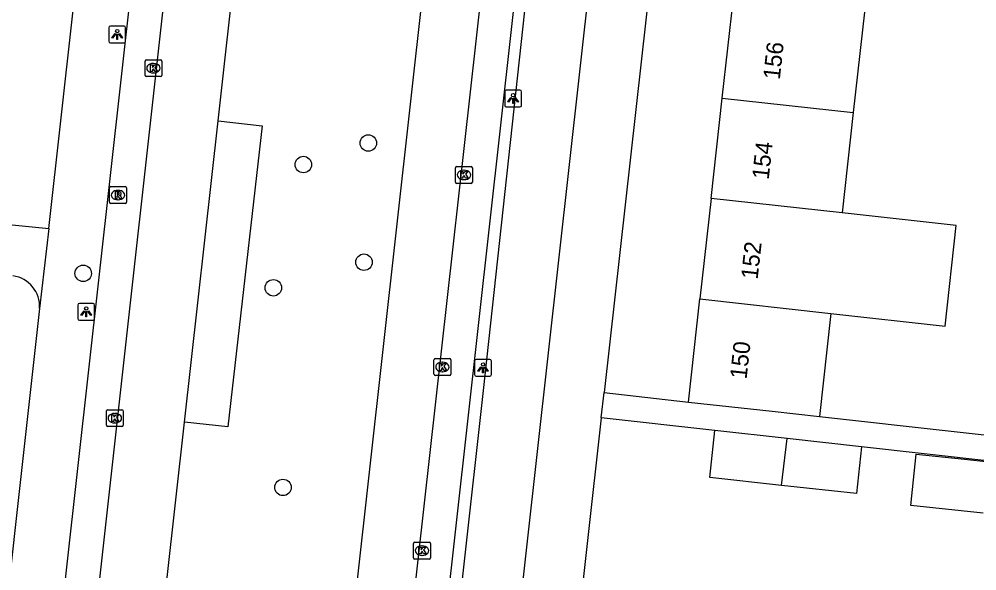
# Model space of a CAD drawing. Extents: x 161928 to 163055, y 386475 to 387428.
# Drawn here: x 162311.1 to 162368, y 387180.7 to 387213.4 of the extents above; entities that cross this region are included whole.
import ezdxf

# ---------------------------------------------------------------- set-up
doc = ezdxf.new("R2010")
doc.units = 0
for name, color, linetype in [('IMGEO_Boom', 7, 'Continuous'), ('IMGEO_Fietspad_gesloten', 7, 'Continuous'), ('IMGEO_Kolk', 7, 'Continuous'), ('IMGEO_Lichtpunt', 7, 'Continuous'), ('IMGEO_Pand', 7, 'Continuous'), ('IMGEO_Pand_nummerreeks', 7, 'Continuous'), ('IMGEO_Parkeervlak_open', 7, 'Continuous'), ('IMGEO_Rijbaan_lokaal_open', 7, 'Continuous'), ('IMGEO_Rioolput', 7, 'Continuous'), ('IMGEO_Voetpad_open', 7, 'Continuous')]:
    doc.layers.add(name, color=color, linetype=linetype)

msp = doc.modelspace()

# ---------------------------------------------------------------- linework, layer by layer
at = {"layer": 'IMGEO_Boom'}
for centre in [(162331.883, 387206.067), (162328.026, 387204.788), (162331.627, 387198.987), (162314.948, 387198.322), (162326.244, 387197.465), (162326.815, 387185.606)]:
    msp.add_circle(centre, 0.489, dxfattribs=at)
at = {"layer": 'IMGEO_Fietspad_gesloten'}
for points in [[(162363.238, 387379.093), (162350.137, 387261.458), (162337.473, 387147.951), (162334.734, 387123.4), (162318.47, 386976.523)], [(162332.727, 387137.518), (162334.129, 387150.09), (162338.733, 387191.372), (162342.259, 387223.761), (162345.917, 387255.475), (162346.705, 387262.84)]]:
    msp.add_lwpolyline(points, dxfattribs=at)
at = {"layer": 'IMGEO_Kolk'}
for p, q in [((162318.62, 387210.085), (162318.62, 387210.937)), ((162318.695, 387211.011), (162319.547, 387211.011)), ((162319.108, 387210.791), (162319.133, 387210.791)), ((162319.621, 387210.937), (162319.621, 387210.085)), ((162319.131, 387210.231), (162319.106, 387210.231)), ((162319.547, 387210.011), (162318.695, 387210.011)), ((162337.065, 387203.743), (162337.065, 387204.595)), ((162337.14, 387204.669), (162337.992, 387204.669)), ((162337.553, 387204.449), (162337.578, 387204.449)), ((162338.066, 387204.595), (162338.066, 387203.743)), ((162337.576, 387203.889), (162337.551, 387203.889)), ((162337.992, 387203.669), (162337.14, 387203.669)), ((162335.787, 387192.334), (162335.787, 387193.186)), ((162335.862, 387193.26), (162336.714, 387193.26)), ((162336.275, 387193.04), (162336.3, 387193.04)), ((162336.788, 387193.186), (162336.788, 387192.334)), ((162336.298, 387192.48), (162336.273, 387192.48)), ((162336.714, 387192.26), (162335.862, 387192.26)), ((162316.399, 387190.221), (162317.251, 387190.221)), ((162316.324, 387189.295), (162316.324, 387190.147)), ((162316.812, 387190.001), (162316.837, 387190.001)), ((162317.325, 387190.147), (162317.325, 387189.295)), ((162317.251, 387189.221), (162316.399, 387189.221)), ((162316.835, 387189.441), (162316.81, 387189.441)), ((162334.574, 387181.425), (162334.574, 387182.277)), ((162334.649, 387182.351), (162335.501, 387182.351)), ((162335.575, 387182.277), (162335.575, 387181.425)), ((162335.062, 387182.131), (162335.087, 387182.131)), ((162335.501, 387181.351), (162334.649, 387181.351)), ((162335.085, 387181.571), (162335.06, 387181.571))]:
    msp.add_line(p, q, dxfattribs=at)
for points in [[(162318.62, 387210.085), (162318.62, 387210.937)], [(162318.695, 387211.011), (162319.547, 387211.011)], [(162318.941, 387210.711), (162319.064, 387210.711), (162319.064, 387210.56), (162319.194, 387210.711), (162319.358, 387210.711), (162319.212, 387210.56), (162319.365, 387210.311), (162319.213, 387210.311), (162319.128, 387210.475), (162319.064, 387210.408), (162319.064, 387210.311), (162318.941, 387210.311), (162318.941, 387210.711)], [(162319.621, 387210.937), (162319.621, 387210.085)], [(162319.547, 387210.011), (162318.695, 387210.011)], [(162337.065, 387203.743), (162337.065, 387204.595)], [(162337.14, 387204.669), (162337.992, 387204.669)], [(162338.066, 387204.595), (162338.066, 387203.743)], [(162337.386, 387204.369), (162337.509, 387204.369), (162337.509, 387204.218), (162337.639, 387204.369), (162337.803, 387204.369), (162337.657, 387204.218), (162337.81, 387203.969), (162337.658, 387203.969), (162337.573, 387204.133), (162337.509, 387204.066), (162337.509, 387203.969), (162337.386, 387203.969), (162337.386, 387204.369)], [(162337.992, 387203.669), (162337.14, 387203.669)], [(162335.787, 387192.334), (162335.787, 387193.186)], [(162335.862, 387193.26), (162336.714, 387193.26)], [(162336.788, 387193.186), (162336.788, 387192.334)], [(162336.108, 387192.96), (162336.231, 387192.96), (162336.231, 387192.809), (162336.361, 387192.96), (162336.525, 387192.96), (162336.379, 387192.809), (162336.532, 387192.56), (162336.38, 387192.56), (162336.295, 387192.724), (162336.231, 387192.657), (162336.231, 387192.56), (162336.108, 387192.56), (162336.108, 387192.96)], [(162336.714, 387192.26), (162335.862, 387192.26)], [(162316.399, 387190.221), (162317.251, 387190.221)], [(162316.324, 387189.295), (162316.324, 387190.147)], [(162316.645, 387189.921), (162316.768, 387189.921), (162316.768, 387189.77), (162316.898, 387189.921), (162317.062, 387189.921), (162316.916, 387189.77), (162317.069, 387189.521), (162316.917, 387189.521), (162316.832, 387189.685), (162316.768, 387189.618), (162316.768, 387189.521), (162316.645, 387189.521), (162316.645, 387189.921)], [(162317.325, 387190.147), (162317.325, 387189.295)], [(162317.251, 387189.221), (162316.399, 387189.221)], [(162334.574, 387181.425), (162334.574, 387182.277)], [(162334.649, 387182.351), (162335.501, 387182.351)], [(162335.575, 387182.277), (162335.575, 387181.425)], [(162334.895, 387182.051), (162335.018, 387182.051), (162335.018, 387181.9), (162335.148, 387182.051), (162335.312, 387182.051), (162335.166, 387181.9), (162335.319, 387181.651), (162335.167, 387181.651), (162335.082, 387181.815), (162335.018, 387181.748), (162335.018, 387181.651), (162334.895, 387181.651), (162334.895, 387182.051)], [(162335.501, 387181.351), (162334.649, 387181.351)]]:
    msp.add_lwpolyline(points, dxfattribs=at)
for centre, start, end in [((162318.697, 387210.935), 91.552, 178.448), ((162318.697, 387210.935), 91.552, 178.448), ((162319.545, 387210.935), 1.552, 88.448), ((162319.545, 387210.935), 1.552, 88.448), ((162318.697, 387210.087), 181.552, 268.448), ((162318.697, 387210.087), 181.552, 268.448), ((162319.545, 387210.087), 271.552, 358.448), ((162319.545, 387210.087), 271.552, 358.448), ((162337.142, 387204.593), 91.552, 178.448), ((162337.142, 387204.593), 91.552, 178.448), ((162337.99, 387204.593), 1.552, 88.448), ((162337.99, 387204.593), 1.552, 88.448), ((162337.142, 387203.745), 181.552, 268.448), ((162337.142, 387203.745), 181.552, 268.448), ((162337.99, 387203.745), 271.552, 358.448), ((162337.99, 387203.745), 271.552, 358.448), ((162335.864, 387193.184), 91.552, 178.448), ((162335.864, 387193.184), 91.552, 178.448), ((162336.712, 387193.184), 1.552, 88.448), ((162336.712, 387193.184), 1.552, 88.448), ((162335.864, 387192.336), 181.552, 268.448), ((162335.864, 387192.336), 181.552, 268.448), ((162336.712, 387192.336), 271.552, 358.448), ((162336.712, 387192.336), 271.552, 358.448), ((162316.401, 387190.145), 91.552, 178.448), ((162316.401, 387190.145), 91.552, 178.448), ((162317.249, 387190.145), 1.552, 88.448), ((162317.249, 387190.145), 1.552, 88.448), ((162316.401, 387189.297), 181.552, 268.448), ((162316.401, 387189.297), 181.552, 268.448), ((162317.249, 387189.297), 271.552, 358.448), ((162317.249, 387189.297), 271.552, 358.448), ((162334.651, 387182.275), 91.552, 178.448), ((162334.651, 387182.275), 91.552, 178.448), ((162335.499, 387182.275), 1.552, 88.448), ((162335.499, 387182.275), 1.552, 88.448), ((162334.651, 387181.427), 181.552, 268.448), ((162334.651, 387181.427), 181.552, 268.448), ((162335.499, 387181.427), 271.552, 358.448), ((162335.499, 387181.427), 271.552, 358.448)]:
    msp.add_arc(centre, 0.0765, start, end, dxfattribs=at)
for centre, major_axis, ratio, start_param, end_param in [((162319.107, 387210.511), (-0.387, 0.002), 0.722429, 4.712389, 7.853982), ((162319.132, 387210.511), (-0.39, 0.002), 0.717154, 1.570796, 4.712389), ((162337.552, 387204.169), (-0.387, 0.002), 0.722429, 4.712389, 7.853982), ((162337.577, 387204.169), (-0.39, 0.002), 0.717154, 1.570796, 4.712389), ((162336.274, 387192.76), (-0.387, 0.002), 0.722429, 4.712389, 7.853982), ((162336.299, 387192.76), (-0.39, 0.002), 0.717154, 1.570796, 4.712389), ((162316.811, 387189.721), (-0.387, 0.002), 0.722429, 4.712389, 7.853982), ((162316.836, 387189.721), (-0.39, 0.002), 0.717154, 1.570796, 4.712389), ((162335.061, 387181.851), (-0.387, 0.002), 0.722429, 4.712389, 7.853982), ((162335.086, 387181.851), (-0.39, 0.002), 0.717154, 1.570796, 4.712389)]:
    msp.add_ellipse(centre, major_axis=major_axis, ratio=ratio, start_param=start_param, end_param=end_param, dxfattribs=at)
at = {"layer": 'IMGEO_Lichtpunt'}
for p, q in [((162317.372, 387213.013), (162316.564, 387213.013)), ((162317.372, 387213.013), (162316.564, 387213.013)), ((162316.47, 387212.918), (162316.47, 387212.111)), ((162316.47, 387212.918), (162316.47, 387212.111)), ((162317.466, 387212.111), (162317.466, 387212.918)), ((162317.466, 387212.111), (162317.466, 387212.918)), ((162316.564, 387212.017), (162317.372, 387212.017)), ((162316.564, 387212.017), (162317.372, 387212.017)), ((162339.987, 387209.111), (162339.987, 387208.304)), ((162339.987, 387209.111), (162339.987, 387208.304)), ((162340.889, 387209.206), (162340.081, 387209.206)), ((162340.889, 387209.206), (162340.081, 387209.206)), ((162340.983, 387208.304), (162340.983, 387209.111)), ((162340.983, 387208.304), (162340.983, 387209.111)), ((162340.081, 387208.21), (162340.889, 387208.21)), ((162340.081, 387208.21), (162340.889, 387208.21)), ((162315.531, 387196.534), (162314.723, 387196.534)), ((162315.531, 387196.534), (162314.723, 387196.534)), ((162314.629, 387196.439), (162314.629, 387195.632)), ((162314.629, 387196.439), (162314.629, 387195.632)), ((162315.625, 387195.632), (162315.625, 387196.439)), ((162315.625, 387195.632), (162315.625, 387196.439)), ((162314.723, 387195.538), (162315.531, 387195.538)), ((162314.723, 387195.538), (162315.531, 387195.538)), ((162338.2, 387193.115), (162338.2, 387192.308)), ((162338.2, 387193.115), (162338.2, 387192.308)), ((162339.102, 387193.21), (162338.294, 387193.21)), ((162339.102, 387193.21), (162338.294, 387193.21)), ((162339.196, 387192.308), (162339.196, 387193.115)), ((162339.196, 387192.308), (162339.196, 387193.115)), ((162338.294, 387192.214), (162339.102, 387192.214)), ((162338.294, 387192.214), (162339.102, 387192.214))]:
    msp.add_line(p, q, dxfattribs=at)
for points in [[(162316.844, 387212.582), (162316.883, 387212.554), (162316.695, 387212.292), (162316.657, 387212.319), (162316.844, 387212.582)], [(162316.946, 387212.534), (162316.993, 387212.534), (162316.993, 387212.212), (162316.946, 387212.212), (162316.946, 387212.534)], [(162317.056, 387212.554), (162317.094, 387212.581), (162317.281, 387212.319), (162317.242, 387212.291), (162317.056, 387212.554)], [(162340.361, 387208.775), (162340.4, 387208.747), (162340.212, 387208.485), (162340.174, 387208.512), (162340.361, 387208.775)], [(162340.463, 387208.727), (162340.51, 387208.727), (162340.51, 387208.405), (162340.463, 387208.405), (162340.463, 387208.727)], [(162340.573, 387208.747), (162340.611, 387208.774), (162340.798, 387208.512), (162340.759, 387208.484), (162340.573, 387208.747)], [(162315.003, 387196.103), (162315.042, 387196.075), (162314.854, 387195.813), (162314.816, 387195.84), (162315.003, 387196.103)], [(162315.105, 387196.055), (162315.152, 387196.055), (162315.152, 387195.733), (162315.105, 387195.733), (162315.105, 387196.055)], [(162315.215, 387196.075), (162315.253, 387196.102), (162315.44, 387195.84), (162315.401, 387195.812), (162315.215, 387196.075)], [(162338.574, 387192.779), (162338.613, 387192.751), (162338.425, 387192.489), (162338.387, 387192.516), (162338.574, 387192.779)], [(162338.676, 387192.731), (162338.723, 387192.731), (162338.723, 387192.409), (162338.676, 387192.409), (162338.676, 387192.731)], [(162338.786, 387192.751), (162338.824, 387192.778), (162339.011, 387192.516), (162338.972, 387192.488), (162338.786, 387192.751)]]:
    msp.add_lwpolyline(points, dxfattribs=at)
for centre in [(162316.969, 387212.716), (162340.486, 387208.909), (162315.128, 387196.237), (162338.699, 387192.913)]:
    msp.add_circle(centre, 0.0994, dxfattribs=at)
for centre, start, end in [((162316.564, 387212.918), 90, 180), ((162316.564, 387212.918), 90, 180), ((162317.372, 387212.918), 0, 90), ((162317.372, 387212.918), 0, 90), ((162316.564, 387212.111), 180, 270), ((162316.564, 387212.111), 180, 270), ((162317.372, 387212.111), 270, 0), ((162317.372, 387212.111), 270, 360), ((162340.081, 387209.111), 90, 180), ((162340.081, 387209.111), 90, 180), ((162340.889, 387209.111), 0, 90), ((162340.889, 387209.111), 0, 90), ((162340.081, 387208.304), 180, 270), ((162340.081, 387208.304), 180, 270), ((162340.889, 387208.304), 270, 0), ((162340.889, 387208.304), 270, 360), ((162314.723, 387196.439), 90, 180), ((162314.723, 387196.439), 90, 180), ((162315.531, 387196.439), 0, 90), ((162315.531, 387196.439), 0, 90), ((162314.723, 387195.632), 180, 270), ((162314.723, 387195.632), 180, 270), ((162315.531, 387195.632), 270, 0), ((162315.531, 387195.632), 270, 360), ((162338.294, 387193.115), 90, 180), ((162338.294, 387193.115), 90, 180), ((162339.102, 387193.115), 0, 90), ((162339.102, 387193.115), 0, 90), ((162338.294, 387192.308), 180, 270), ((162338.294, 387192.308), 180, 270), ((162339.102, 387192.308), 270, 0), ((162339.102, 387192.308), 270, 360)]:
    msp.add_arc(centre, 0.0946, start, end, dxfattribs=at)
at = {"layer": 'IMGEO_Pand'}
for points in [[(162352.91, 387208.738), (162353.571, 387214.701)], [(162361.356, 387213.837), (162360.695, 387207.874)], [(162352.248, 387202.774), (162352.91, 387208.738)], [(162352.91, 387208.738), (162360.695, 387207.874)], [(162360.695, 387207.874), (162360.033, 387201.91)], [(162352.248, 387202.774), (162351.587, 387196.811)], [(162360.033, 387201.91), (162352.248, 387202.774)], [(162359.372, 387195.947), (162366.15, 387195.195), (162366.811, 387201.158), (162360.033, 387201.91)], [(162350.907, 387190.679), (162351.587, 387196.811)], [(162351.587, 387196.811), (162359.372, 387195.947)], [(162359.372, 387195.947), (162358.692, 387189.815)], [(162350.907, 387190.679), (162355.877, 387190.127), (162358.692, 387189.815)], [(162356.441, 387185.728), (162352.169, 387186.201), (162352.478, 387188.992)], [(162356.76, 387188.518), (162352.478, 387188.992)], [(162356.441, 387185.728), (162356.76, 387188.518)], [(162361.193, 387188.027), (162356.76, 387188.518)], [(162361.193, 387188.027), (162360.884, 387185.236), (162356.441, 387185.728)], [(162368.406, 387184.075), (162364.105, 387184.525), (162364.425, 387187.579), (162367.295, 387187.279), (162368.755, 387187.126)]]:
    msp.add_lwpolyline(points, dxfattribs=at)
at = {"layer": 'IMGEO_Parkeervlak_open'}
for points in [[(162344.971, 387254.04), (162334.486, 387160.05), (162333.416, 387150.546), (162333.171, 387148.37), (162332.126, 387148.463)], [(162322.961, 387207.382), (162325.571, 387207.091), (162323.545, 387189.2), (162320.968, 387189.478)]]:
    msp.add_lwpolyline(points, dxfattribs=at)
at = {"layer": 'IMGEO_Rijbaan_lokaal_open'}
for points in [[(162322.961, 387207.382), (162328.575, 387257.733)], [(162324.485, 387257.3), (162314.527, 387167.729)], [(162331.084, 387147.667), (162343.111, 387255.161)], [(162335.944, 387222.428), (162331.156, 387179.573)], [(162320.968, 387189.478), (162322.961, 387207.382)], [(162316.222, 387146.882), (162320.968, 387189.478)]]:
    msp.add_lwpolyline(points, dxfattribs=at)
at = {"layer": 'IMGEO_Rioolput'}
for p, q in [((162316.513, 387202.549), (162316.513, 387203.401)), ((162316.588, 387203.475), (162317.44, 387203.475)), ((162317.514, 387203.401), (162317.514, 387202.549)), ((162317.001, 387203.255), (162317.026, 387203.255)), ((162317.44, 387202.475), (162316.588, 387202.475)), ((162317.024, 387202.695), (162316.999, 387202.695))]:
    msp.add_line(p, q, dxfattribs=at)
for points in [[(162316.513, 387202.549), (162316.513, 387203.401)], [(162316.588, 387203.475), (162317.44, 387203.475)], [(162317.514, 387203.401), (162317.514, 387202.549)], [(162317.102, 387203.173), (162316.85, 387203.175), (162316.85, 387202.775)], [(162316.85, 387202.775), (162316.974, 387202.775), (162316.974, 387202.937), (162316.985, 387202.937)], [(162317.028, 387203.094), (162316.974, 387203.094), (162316.974, 387203.013)], [(162316.974, 387203.013), (162317.026, 387203.013)], [(162317.032, 387202.908), (162317.103, 387202.775), (162317.243, 387202.775), (162317.178, 387202.901)], [(162317.44, 387202.475), (162316.588, 387202.475)]]:
    msp.add_lwpolyline(points, dxfattribs=at)
for centre, radius, start, end in [((162316.59, 387203.399), 0.0765, 91.552, 178.448), ((162316.59, 387203.399), 0.0765, 91.552, 178.448), ((162317.438, 387203.399), 0.0765, 1.552, 88.448), ((162317.438, 387203.399), 0.0765, 1.552, 88.448), ((162316.984, 387202.884), 0.0533, 26.0293, 88.6989), ((162317.01, 387203.202), 0.19, 274.7715, 282.9687), ((162317.034, 387202.998), 0.0964, 77.0061, 93.1865), ((162317.048, 387203.055), 0.0378, 276.6634, 79.6772), ((162317.101, 387203.063), 0.109, 350.3612, 89.416), ((162317.099, 387203.063), 0.112, 277.5842, 350.9817), ((162317.083, 387202.848), 0.108, 29.5134, 73.7905), ((162316.59, 387202.551), 0.0765, 181.552, 268.448), ((162316.59, 387202.551), 0.0765, 181.552, 268.448), ((162317.438, 387202.551), 0.0765, 271.552, 358.448), ((162317.438, 387202.551), 0.0765, 271.552, 358.448)]:
    msp.add_arc(centre, radius, start, end, dxfattribs=at)
for centre, major_axis, ratio, start_param, end_param in [((162317, 387202.975), (-0.387, 0.002), 0.722429, 4.712389, 7.853982), ((162317.025, 387202.975), (-0.39, 0.002), 0.717154, 1.570796, 4.712389)]:
    msp.add_ellipse(centre, major_axis=major_axis, ratio=ratio, start_param=start_param, end_param=end_param, dxfattribs=at)
at = {"layer": 'IMGEO_Voetpad_open'}
for points in [[(162312.909, 387200.984), (162319.355, 387258.927)], [(162312.674, 387169.139), (162322.385, 387256.373)], [(162352.766, 387252.682), (162345.895, 387191.239)], [(162291.454, 387203.356), (162301.279, 387202.242), (162307.165, 387201.575), (162310.527, 387201.22), (162312.909, 387200.984)], [(162312.909, 387200.984), (162312.357, 387196.239)], [(162312.357, 387196.239), (162309.272, 387168.767), (162307.918, 387156.711), (162305.824, 387156.934), (162305.249, 387151.876), (162307.337, 387151.653), (162306.809, 387146.718)], [(162345.728, 387189.747), (162345.895, 387191.239)], [(162345.895, 387191.239), (162350.907, 387190.679)], [(162345.728, 387189.747), (162343.263, 387167.7)], [(162352.478, 387188.992), (162345.728, 387189.747)], [(162358.692, 387189.815), (162374.695, 387188.04), (162374.871, 387189.491)], [(162376.423, 387186.324), (162361.193, 387188.027)]]:
    msp.add_lwpolyline(points, dxfattribs=at)
msp.add_arc((162310.502, 387196.342), 1.858, 356.8284, 81.6056, dxfattribs=at)

# ---------------------------------------------------------------- texts
at = {"layer": 'IMGEO_Pand_nummerreeks'}
for s, rotation, p in [('156', 83.6714, (162356.328, 387209.8)), ('154', 83.6714, (162355.67, 387203.868)), ('152', 83.669, (162355.011, 387197.934)), ('150', 83.6714, (162354.354, 387192.007))]:
    msp.add_text(s, height=1, rotation=rotation, dxfattribs=at).set_placement(p)

doc.saveas('drawing.dxf')
